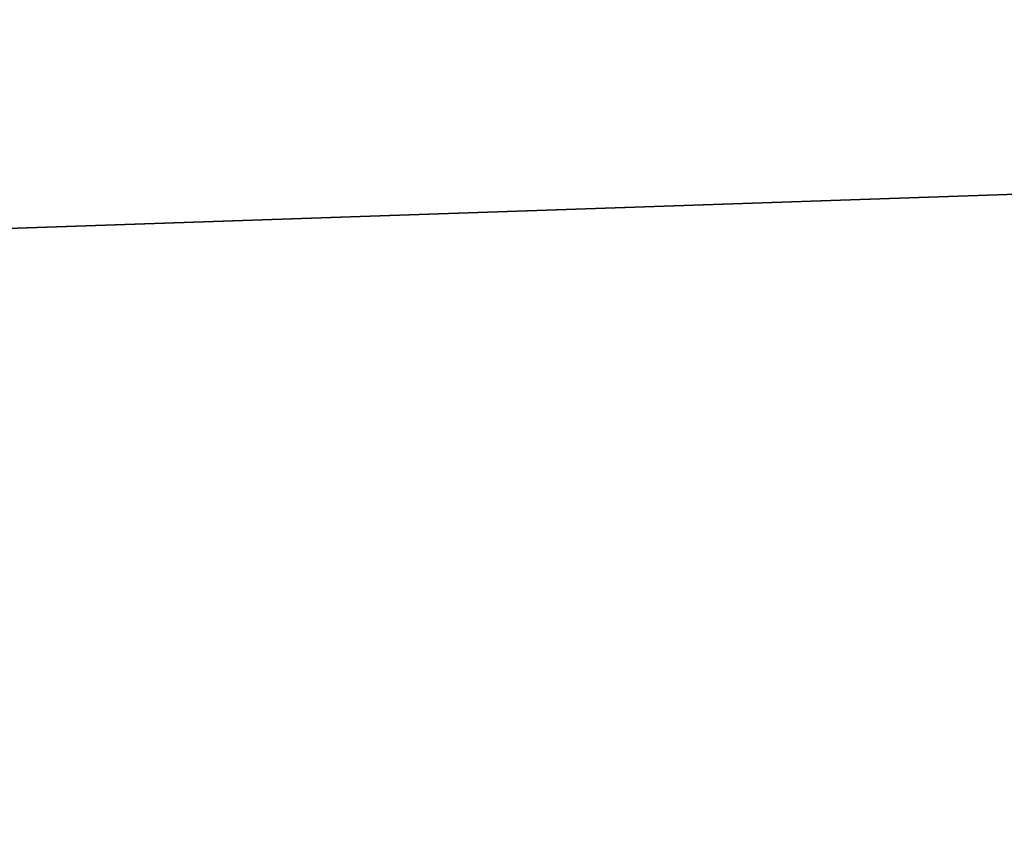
# Model space of a CAD drawing. Header units: millimetres. Extents: x -522 to 188, y -54 to 63.
# Tile 406 of 656: x -4.04027 to -4.03097, y -36.79234 to -36.78468. Entities that reach past the tile are written whole.
import ezdxf

# ---------------------------------------------------------------- set-up
doc = ezdxf.new("R2010")
doc.units = ezdxf.units.MM
doc.header["$LTSCALE"] = 65.185185
for name, color, linetype in [('1', 7, 'CONTINUOUS'), ('2', 7, 'CONTINUOUS'), ('8', 7, 'CONTINUOUS'), ('9', 7, 'CONTINUOUS')]:
    doc.layers.add(name, color=color, linetype=linetype)

msp = doc.modelspace()

# ---------------------------------------------------------------- linework, layer by layer
at = {"layer": '1', "color": 7, "linetype": 'CONTINUOUS'}
for points in [[(-4.178775, -36.8, -12.3100676), (-3.3646476, 23, -12.5570357), (-3.3647088, -36.8, -12.5570172), (-4.178775, -36.8, -12.3100676)], [(-4.178713, 23, -12.3100917), (-3.3646476, 23, -12.5570357), (-4.178775, -36.8, -12.3100676), (-4.178713, 23, -12.3100917)]]:
    msp.add_3dface(points, dxfattribs=at)
at = {"layer": '2', "color": 7, "linetype": 'CONTINUOUS'}
for points in [[(-3.3647088, -36.8, 12.5570172), (-4.178713, 23, 12.3100917), (-4.178775, -36.8, 12.3100676), (-3.3647088, -36.8, 12.5570172)], [(-3.3646476, 23, 12.5570357), (-4.178713, 23, 12.3100917), (-3.3647088, -36.8, 12.5570172), (-3.3646476, 23, 12.5570357)]]:
    msp.add_3dface(points, dxfattribs=at)
at = {"layer": '8', "color": 3, "linetype": 'CONTINUOUS'}
for points in [[(-3.5806534, -36.7709129, -10.5482647), (-4.2173768, -36.7927089, -10.1816483), (-4.2628764, -36.7709129, -10.2914941), (-3.5806534, -36.7709129, -10.5482647)], [(-3.5424354, -36.7927089, -10.4356782), (-4.2173768, -36.7927089, -10.1816483), (-3.5806534, -36.7709129, -10.5482647), (-3.5424354, -36.7927089, -10.4356782)]]:
    msp.add_3dface(points, dxfattribs=at)
at = {"layer": '9', "color": 3, "linetype": 'CONTINUOUS'}
for points in [[(-4.2173768, -36.7927089, 10.1816483), (-3.5424354, -36.7927089, 10.4356782), (-4.2628764, -36.7709129, 10.2914941), (-4.2173768, -36.7927089, 10.1816483)], [(-4.2628764, -36.7709129, 10.2914941), (-3.5424354, -36.7927089, 10.4356782), (-3.5806534, -36.7709129, 10.5482647), (-4.2628764, -36.7709129, 10.2914941)]]:
    msp.add_3dface(points, dxfattribs=at)

doc.saveas('drawing.dxf')
